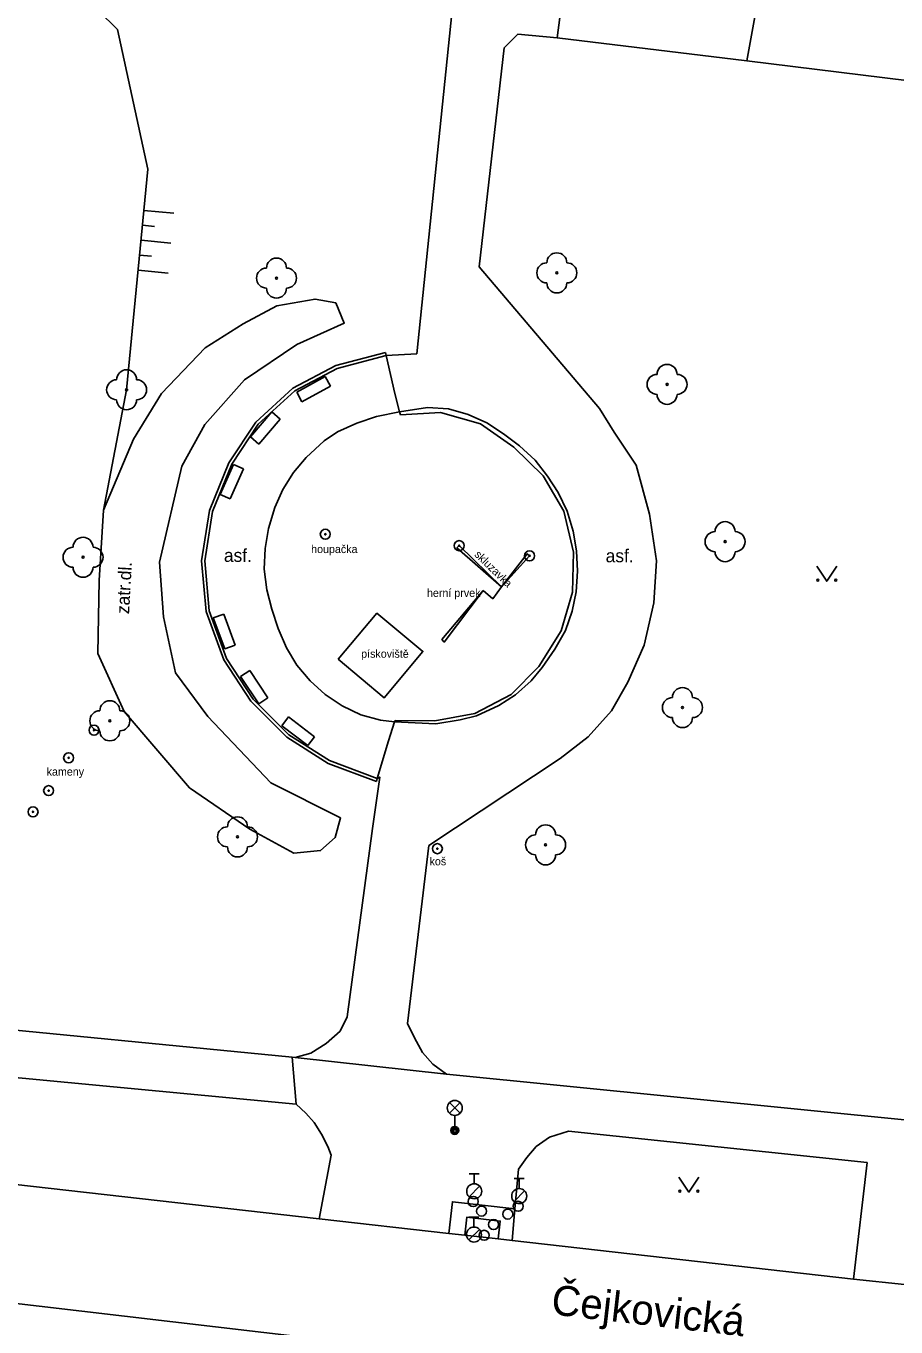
# Model space of a CAD drawing. Extents: x -595546 to -593986, y -1160845 to -1159202.
# Drawn here: x -594236.4 to -594192.9, y -1160443.6 to -1160378.6 of the extents above; entities that cross this region are included whole.
import ezdxf

# ---------------------------------------------------------------- set-up
doc = ezdxf.new("R2010")
doc.units = 0
for name, color, linetype in [('Level 22', 7, 'Continuous'), ('Level 25', 7, 'Continuous'), ('Level 28', 7, 'Continuous'), ('Level 33', 7, 'Continuous'), ('Level 36', 7, 'Continuous'), ('Nazvy ulic', 7, 'Continuous'), ('Specificka linie pasportu komunikaci', 7, 'Continuous'), ('TM - chodniky - VP', 7, 'Continuous'), ('TM - horni hrana svahu', 7, 'Continuous'), ('TM - komunikace - VP', 7, 'Continuous'), ('TM - lavicka', 7, 'Continuous'), ('TM - plot dreveny - VP', 7, 'Continuous'), ('TM - plot zdeny_ ohradni zed - VP', 7, 'Continuous'), ('TM - podezdivka plotu - VP', 7, 'Continuous'), ('TM - pomocna konstrukcni linie', 7, 'Continuous'), ('TM - popis povrchu', 7, 'Continuous'), ('TM - poznamka', 7, 'Continuous'), ('TM - predmet maleho rozsahu (zamereny obvodem)', 7, 'Continuous'), ('TM - rozhrani ploch obecne - VP', 7, 'Continuous'), ('TM - srafovani', 7, 'Continuous'), ('TM - vjezd na pozemek', 7, 'Continuous')]:
    doc.layers.add(name, color=color, linetype=linetype)

msp = doc.modelspace()

# ---------------------------------------------------------------- linework, layer by layer
at = {"layer": 'Level 22'}
for centre in [(-594209.86, -1160390.89), (-594223.87, -1160391.15), (-594231.36, -1160396.73), (-594204.35, -1160396.46), (-594201.45, -1160404.32), (-594233.54, -1160405.1), (-594203.58, -1160412.61), (-594232.2, -1160413.27), (-594225.82, -1160419.07), (-594210.42, -1160419.47)]:
    msp.add_circle(centre, 0.05, dxfattribs=at)
for centre, start, end in [((-594223.87, -1160390.65), 0, 180), ((-594209.86, -1160390.39), 0, 180), ((-594224.37, -1160391.15), 90, 270), ((-594223.37, -1160391.15), 270, 90), ((-594210.36, -1160390.89), 90, 270), ((-594209.36, -1160390.89), 270, 90), ((-594223.87, -1160391.65), 180, 0), ((-594209.86, -1160391.39), 180, 0), ((-594204.35, -1160395.96), 0, 180), ((-594231.36, -1160396.23), 0, 180), ((-594204.85, -1160396.46), 90, 270), ((-594203.85, -1160396.46), 270, 90), ((-594231.86, -1160396.73), 90, 270), ((-594230.86, -1160396.73), 270, 90), ((-594231.36, -1160397.23), 180, 0), ((-594204.35, -1160396.96), 180, 0), ((-594201.45, -1160403.82), 0, 180), ((-594201.95, -1160404.32), 90, 270), ((-594200.95, -1160404.32), 270, 90), ((-594234.04, -1160405.1), 90, 270), ((-594233.54, -1160404.6), 0, 180), ((-594233.04, -1160405.1), 270, 90), ((-594201.45, -1160404.82), 180, 0), ((-594233.54, -1160405.6), 180, 0), ((-594203.58, -1160412.11), 0, 180), ((-594232.2, -1160412.77), 0, 180), ((-594204.08, -1160412.61), 90, 270), ((-594203.08, -1160412.61), 270, 90), ((-594232.7, -1160413.27), 90, 270), ((-594231.7, -1160413.27), 270, 90), ((-594203.58, -1160413.11), 180, 0), ((-594232.2, -1160413.77), 180, 0), ((-594225.82, -1160418.57), 0, 180), ((-594226.32, -1160419.07), 90, 270), ((-594225.32, -1160419.07), 270, 90), ((-594210.42, -1160418.97), 0, 180), ((-594225.82, -1160419.57), 180, 0), ((-594210.92, -1160419.47), 90, 270), ((-594209.92, -1160419.47), 270, 90), ((-594210.42, -1160419.97), 180, 0)]:
    msp.add_arc(centre, 0.5, start, end, dxfattribs=at)
at = {"layer": 'Level 25'}
for centre, radius in [((-594221.43, -1160403.95), 0.25), ((-594221.43, -1160403.95), 0.0303), ((-594214.74, -1160404.52), 0.25), ((-594214.74, -1160404.52), 0.0303), ((-594211.22, -1160405.03), 0.25), ((-594211.22, -1160405.03), 0.0303), ((-594232.99, -1160413.74), 0.25), ((-594232.99, -1160413.74), 0.0303), ((-594234.26, -1160415.12), 0.25), ((-594234.26, -1160415.12), 0.0303), ((-594235.26, -1160416.76), 0.25), ((-594235.26, -1160416.76), 0.0303), ((-594236.04, -1160417.82), 0.25), ((-594236.04, -1160417.82), 0.0303), ((-594215.83, -1160419.66), 0.25), ((-594215.83, -1160419.66), 0.0303)]:
    msp.add_circle(centre, radius, dxfattribs=at)
at = {"layer": 'Level 28'}
for p, q in [((-594214.24, -1160435.905), (-594213.74, -1160435.905)), ((-594213.99, -1160436.405), (-594213.99, -1160435.905)), ((-594211.99, -1160436.145), (-594211.49, -1160436.145)), ((-594211.74, -1160436.645), (-594211.74, -1160436.145)), ((-594214.248, -1160437.052), (-594213.718, -1160436.522)), ((-594211.998, -1160437.292), (-594211.468, -1160436.762)), ((-594214.25, -1160438.065), (-594213.75, -1160438.065)), ((-594214, -1160438.565), (-594214, -1160438.065)), ((-594214.258, -1160439.212), (-594213.728, -1160438.682))]:
    msp.add_line(p, q, dxfattribs=at)
for centre, radius in [((-594213.99, -1160436.78), 0.375), ((-594214.04, -1160437.29), 0.25), ((-594211.74, -1160437.02), 0.375), ((-594213.62, -1160437.77), 0.25), ((-594212.31, -1160437.92), 0.25), ((-594211.79, -1160437.53), 0.25), ((-594213.02, -1160438.44), 0.25), ((-594214, -1160438.94), 0.375), ((-594213.49, -1160438.98), 0.25)]:
    msp.add_circle(centre, radius, dxfattribs=at)
at = {"layer": 'Level 33'}
for p, q in [((-594215.225, -1160432.88), (-594214.695, -1160432.35)), ((-594215.225, -1160432.35), (-594214.695, -1160432.88)), ((-594214.96, -1160432.99), (-594214.96, -1160433.74))]:
    msp.add_line(p, q, dxfattribs=at)
for centre, radius in [((-594214.96, -1160432.615), 0.375), ((-594214.96, -1160433.74), 0.2), ((-594214.96, -1160433.74), 0.145), ((-594214.96, -1160433.74), 0.0876)]:
    msp.add_circle(centre, radius, dxfattribs=at)
at = {"layer": 'Level 36'}
for points in [[(-594196.87, -1160405.55), (-594196.37, -1160406.3), (-594195.87, -1160405.55)], [(-594203.76, -1160436.07), (-594203.26, -1160436.82), (-594202.76, -1160436.07)]]:
    msp.add_lwpolyline(points, dxfattribs=at)
for centre in [(-594196.82, -1160406.25), (-594195.921, -1160406.25), (-594203.71, -1160436.77), (-594202.811, -1160436.77)]:
    msp.add_circle(centre, 0.05, dxfattribs=at)
at = {"layer": 'Specificka linie pasportu komunikaci'}
for points in [[(-594222.88, -1160432.43), (-594223.09, -1160430.07)], [(-594222.93, -1160430.09), (-594215.37, -1160430.93)], [(-594211.95, -1160437.65), (-594215.08, -1160437.3), (-594215.26, -1160438.89)], [(-594212.79, -1160439.16), (-594212.69, -1160438.27), (-594214.36, -1160438.08), (-594214.45, -1160438.98)], [(-594215.69, -1160444.87), (-594258.21, -1160439.89)]]:
    msp.add_lwpolyline(points, dxfattribs=at)
at = {"layer": 'TM - chodniky - VP'}
for points in [[(-594216.86, -1160394.94), (-594214.98, -1160376.62)], [(-594211.8, -1160378.97), (-594212.49, -1160379.64)], [(-594209.84, -1160379.14), (-594211.8, -1160378.97)], [(-594200.37, -1160380.29), (-594209.84, -1160379.14)], [(-594212.49, -1160379.64), (-594213.74, -1160390.59)], [(-594200.37, -1160380.29), (-594169.25, -1160384.13)], [(-594213.74, -1160390.59), (-594207.73, -1160397.67)], [(-594218.39, -1160395.02), (-594216.86, -1160394.94)], [(-594218.68, -1160413.24), (-594219.66, -1160412.97), (-594220.59, -1160412.52), (-594221.43, -1160411.96), (-594222.19, -1160411.28), (-594222.86, -1160410.49), (-594223.37, -1160409.62), (-594223.78, -1160408.66), (-594224.1, -1160407.7), (-594224.35, -1160406.73), (-594224.49, -1160405.69), (-594224.43, -1160404.66), (-594224.27, -1160403.67), (-594223.95, -1160402.62), (-594223.55, -1160401.71), (-594223.02, -1160400.87), (-594222.39, -1160400.11), (-594221.48, -1160399.28), (-594220.82, -1160398.83), (-594219.86, -1160398.4), (-594218.87, -1160398.07), (-594217.72, -1160397.83), (-594216.33, -1160397.62), (-594215.28, -1160397.68), (-594214.29, -1160397.97), (-594213.35, -1160398.39), (-594212.53, -1160398.94)], [(-594209.7, -1160415.16), (-594208.29, -1160414.07), (-594207.13, -1160412.77), (-594206.31, -1160411.34), (-594205.49, -1160409.5), (-594205.01, -1160407.38), (-594204.88, -1160405.27), (-594205.22, -1160402.95), (-594205.9, -1160400.49), (-594206.99, -1160398.85), (-594207.73, -1160397.67)], [(-594212.53, -1160398.94), (-594211.73, -1160399.54), (-594210.94, -1160400.24), (-594210.32, -1160401.04), (-594209.79, -1160401.87), (-594209.34, -1160402.79), (-594209.04, -1160403.8), (-594208.87, -1160404.77), (-594208.83, -1160405.79), (-594208.9, -1160406.82), (-594209.09, -1160407.8), (-594209.42, -1160408.76), (-594209.96, -1160409.69), (-594210.59, -1160410.6), (-594211.15, -1160411.28), (-594211.93, -1160411.97), (-594212.75, -1160412.5), (-594213.88, -1160413.02), (-594214.69, -1160413.23)], [(-594217.97, -1160413.33), (-594218.68, -1160413.24)], [(-594217.97, -1160413.33), (-594215.91, -1160413.42)], [(-594215.91, -1160413.42), (-594214.69, -1160413.23)], [(-594209.7, -1160415.16), (-594216.25, -1160419.5)], [(-594218.84, -1160416.15), (-594218.71, -1160416.08), (-594219.07, -1160418.65)], [(-594220.33, -1160428.07), (-594219.07, -1160418.65)], [(-594216.25, -1160419.5), (-594217.32, -1160428.4)], [(-594240.85, -1160428.35), (-594223.09, -1160430.07)], [(-594222.93, -1160430.09), (-594222.16, -1160429.87), (-594221.38, -1160429.39), (-594220.69, -1160428.78), (-594220.33, -1160428.07)], [(-594217.32, -1160428.4), (-594216.98, -1160429.12), (-594216.57, -1160429.84), (-594216.05, -1160430.42), (-594215.37, -1160430.93)], [(-594222.88, -1160432.43), (-594257.14, -1160429.18)], [(-594223.09, -1160430.07), (-594222.93, -1160430.09)], [(-594215.37, -1160430.93), (-594191.81, -1160433.28)], [(-594222.88, -1160432.43), (-594222.4, -1160432.88), (-594221.99, -1160433.35), (-594221.62, -1160433.93), (-594221.31, -1160434.55), (-594221.13, -1160434.98)], [(-594211.78, -1160435.67), (-594211.35, -1160435.09), (-594210.9, -1160434.55), (-594210.22, -1160434.07), (-594209.27, -1160433.77)], [(-594194.34, -1160435.34), (-594209.27, -1160433.77)], [(-594221.74, -1160438.16), (-594221.13, -1160434.98)], [(-594211.78, -1160435.67), (-594211.95, -1160437.65)], [(-594195.03, -1160441.17), (-594194.34, -1160435.34)], [(-594211.95, -1160437.65), (-594212.09, -1160439.24)]]:
    msp.add_lwpolyline(points, dxfattribs=at)
at = {"layer": 'TM - horni hrana svahu'}
for points in [[(-594230.3, -1160385.7), (-594231.36, -1160396.73)], [(-594231.36, -1160396.73), (-594232.52, -1160402.74)]]:
    msp.add_lwpolyline(points, dxfattribs=at)
at = {"layer": 'TM - komunikace - VP'}
for points in [[(-594257.52, -1160434.11), (-594221.74, -1160438.16)], [(-594221.74, -1160438.16), (-594215.26, -1160438.89)], [(-594215.26, -1160438.89), (-594214.45, -1160438.98)], [(-594214.45, -1160438.98), (-594212.79, -1160439.16)], [(-594212.79, -1160439.16), (-594212.09, -1160439.24)], [(-594212.09, -1160439.24), (-594195.03, -1160441.17)], [(-594195.03, -1160441.17), (-594192.48, -1160441.44)]]:
    msp.add_lwpolyline(points, dxfattribs=at)
at = {"layer": 'TM - lavicka'}
for points in [[(-594221.43, -1160396.07), (-594222.86, -1160396.85)], [(-594221.43, -1160396.07), (-594221.17, -1160396.55)], [(-594222.86, -1160396.85), (-594222.6, -1160397.33)], [(-594221.17, -1160396.55), (-594222.6, -1160397.33)], [(-594224.1, -1160397.84), (-594225.17, -1160399.09)], [(-594224.1, -1160397.84), (-594223.68, -1160398.2)], [(-594223.68, -1160398.2), (-594224.75, -1160399.45)], [(-594225.17, -1160399.09), (-594224.75, -1160399.45)], [(-594226.02, -1160400.46), (-594226.68, -1160401.96)], [(-594225.52, -1160400.68), (-594226.18, -1160402.18)], [(-594226.02, -1160400.46), (-594225.52, -1160400.68)], [(-594226.68, -1160401.96), (-594226.18, -1160402.18)], [(-594227.03, -1160408.12), (-594226.51, -1160407.94)], [(-594227.03, -1160408.12), (-594226.46, -1160409.67)], [(-594226.51, -1160407.94), (-594225.94, -1160409.49)], [(-594226.46, -1160409.67), (-594225.94, -1160409.49)], [(-594225.67, -1160411.05), (-594225.21, -1160410.75)], [(-594225.67, -1160411.05), (-594224.76, -1160412.42)], [(-594225.21, -1160410.75), (-594224.3, -1160412.12)], [(-594224.76, -1160412.42), (-594224.3, -1160412.12)], [(-594223.27, -1160413.08), (-594223.61, -1160413.52)], [(-594223.27, -1160413.08), (-594221.97, -1160414.07)], [(-594223.61, -1160413.52), (-594222.31, -1160414.51)], [(-594221.97, -1160414.07), (-594222.31, -1160414.51)]]:
    msp.add_lwpolyline(points, dxfattribs=at)
at = {"layer": 'TM - plot dreveny - VP'}
for points in [[(-594217.95, -1160396.91), (-594218.39, -1160395.02)], [(-594217.68, -1160397.99), (-594215.67, -1160397.86), (-594213.68, -1160398.44)], [(-594213.68, -1160398.44), (-594212.01, -1160399.6), (-594210.55, -1160401.03), (-594209.51, -1160402.79), (-594209.03, -1160404.84), (-594209.08, -1160406.85), (-594209.65, -1160408.77), (-594210.76, -1160410.56), (-594212.14, -1160411.95), (-594213.96, -1160412.91), (-594215.95, -1160413.28)], [(-594215.95, -1160413.28), (-594217.94, -1160413.25)], [(-594218.84, -1160416.15), (-594218.27, -1160414.27)]]:
    msp.add_lwpolyline(points, dxfattribs=at)
at = {"layer": 'TM - plot zdeny_ ohradni zed - VP'}
for points in [[(-594227.07, -1160402.81), (-594226.11, -1160400.45), (-594224.79, -1160398.45), (-594222.96, -1160396.78), (-594220.83, -1160395.66), (-594218.39, -1160395.02)], [(-594227.23, -1160407.78), (-594227.46, -1160405.28), (-594227.07, -1160402.81)], [(-594225.04, -1160412.19), (-594226.37, -1160410.15), (-594227.23, -1160407.78)], [(-594218.84, -1160416.15), (-594221.22, -1160415.26), (-594223.26, -1160413.97), (-594225.04, -1160412.19)]]:
    msp.add_lwpolyline(points, dxfattribs=at)
at = {"layer": 'TM - podezdivka plotu - VP'}
for points in [[(-594227.22, -1160402.77), (-594226.25, -1160400.38), (-594224.91, -1160398.35), (-594223.05, -1160396.65), (-594220.9, -1160395.52), (-594218.43, -1160394.87)], [(-594218.39, -1160395.02), (-594218.43, -1160394.87)], [(-594226.51, -1160410.22), (-594227.38, -1160407.81), (-594227.62, -1160405.27), (-594227.22, -1160402.77)], [(-594223.36, -1160414.09), (-594225.16, -1160412.29), (-594226.51, -1160410.22)], [(-594218.88, -1160416.3), (-594221.29, -1160415.4), (-594223.36, -1160414.09)], [(-594218.88, -1160416.3), (-594218.84, -1160416.15)]]:
    msp.add_lwpolyline(points, dxfattribs=at)
at = {"layer": 'TM - pomocna konstrukcni linie'}
for points in [[(-594230.3, -1160385.7), (-594231.81, -1160378.73), (-594238.49, -1160372.17)], [(-594214.74, -1160404.52), (-594214.85, -1160404.63), (-594212.63, -1160406.57)], [(-594212.63, -1160406.57), (-594211.34, -1160404.93), (-594211.22, -1160405.03)], [(-594215.61, -1160409.21), (-594215.49, -1160409.34), (-594213.54, -1160406.76)]]:
    msp.add_lwpolyline(points, dxfattribs=at)
at = {"layer": 'TM - predmet maleho rozsahu (zamereny obvodem)'}
for points in [[(-594214.74, -1160404.52), (-594212.63, -1160406.57)], [(-594213.06, -1160407.17), (-594212.63, -1160406.57), (-594211.22, -1160405.03)], [(-594213.54, -1160406.76), (-594215.61, -1160409.21)], [(-594213.06, -1160407.17), (-594213.54, -1160406.76)]]:
    msp.add_lwpolyline(points, dxfattribs=at)
at = {"layer": 'TM - rozhrani ploch obecne - VP'}
for points in [[(-594209.84, -1160379.14), (-594209.5, -1160376.47)], [(-594199.86, -1160377.55), (-594200.37, -1160380.29)], [(-594228.92, -1160410.87), (-594229.52, -1160408.08), (-594229.72, -1160405.35), (-594228.61, -1160400.54), (-594227.46, -1160398.47), (-594225.47, -1160396.24), (-594222.86, -1160394.47), (-594220.48, -1160393.4), (-594220.91, -1160392.38), (-594221.94, -1160392.2), (-594223.86, -1160392.53), (-594225.54, -1160393.44), (-594227.43, -1160394.63), (-594229.61, -1160396.91), (-594231.01, -1160399.2), (-594232.52, -1160402.74), (-594232.73, -1160406.26), (-594232.8, -1160409.91), (-594231.48, -1160412.81), (-594228.22, -1160416.62), (-594225.21, -1160418.69), (-594223, -1160419.89), (-594221.67, -1160419.76), (-594220.94, -1160419.11), (-594220.67, -1160418.12), (-594224.16, -1160416.37), (-594227.3, -1160413.06), (-594228.92, -1160410.87)], [(-594220.78, -1160410.19), (-594218.85, -1160407.9), (-594216.55, -1160409.8), (-594218.49, -1160412.13), (-594220.78, -1160410.19)]]:
    msp.add_lwpolyline(points, dxfattribs=at)
at = {"layer": 'TM - srafovani'}
for points in [[(-594230.5, -1160387.77), (-594229.01, -1160387.91)], [(-594230.57, -1160388.51), (-594229.97, -1160388.57)], [(-594230.64, -1160389.26), (-594229.15, -1160389.4)], [(-594230.71, -1160390.01), (-594230.12, -1160390.06)], [(-594230.79, -1160390.75), (-594229.29, -1160390.9)]]:
    msp.add_lwpolyline(points, dxfattribs=at)
at = {"layer": 'TM - vjezd na pozemek'}
for points in [[(-594217.72, -1160397.83), (-594217.95, -1160396.91)], [(-594217.68, -1160397.99), (-594217.72, -1160397.83)], [(-594218.27, -1160414.27), (-594217.97, -1160413.33), (-594217.94, -1160413.25)]]:
    msp.add_lwpolyline(points, dxfattribs=at)

# ---------------------------------------------------------------- texts
at = {"layer": 'Nazvy ulic'}
msp.add_text('Čejkovická', height=1.5, rotation=353.46978, dxfattribs=at).set_placement((-594210.186, -1160442.923))
at = {"layer": 'TM - popis povrchu'}
for p in [(-594226.5, -1160405.33), (-594207.42, -1160405.35)]:
    msp.add_text('asf.', height=0.65, dxfattribs=at).set_placement(p)
msp.add_text('zatr.dl.', height=0.65, rotation=86.80971, dxfattribs=at).set_placement((-594231.24, -1160407.95))
at = {"layer": 'TM - poznamka'}
for s, p in [('houpačka', (-594222.14, -1160404.89)), ('herní prvek', (-594216.35, -1160407.08)), ('pískoviště', (-594219.64, -1160410.12)), ('kameny', (-594235.36, -1160416.01)), ('koš', (-594216.22, -1160420.49))]:
    msp.add_text(s, height=0.4, dxfattribs=at).set_placement(p)
msp.add_text('skluzavka', height=0.4, rotation=315.82632, dxfattribs=at).set_placement((-594214.01, -1160405))

doc.saveas('drawing.dxf')
